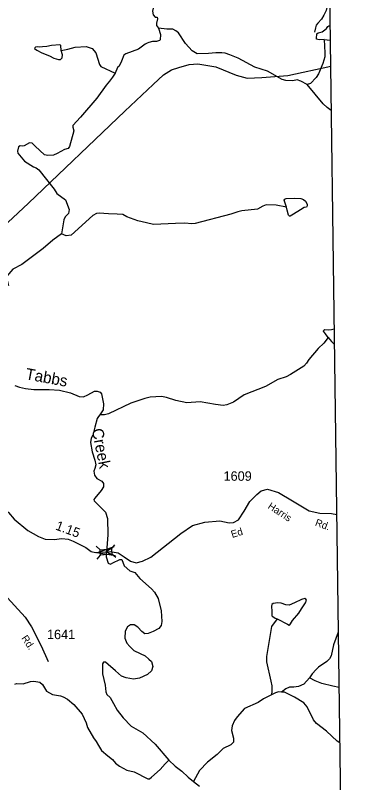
# Model space of a CAD drawing. Extents: x 2056842 to 2160602, y 826753 to 1016856.
# Drawn here: x 2140457 to 2145104, y 912423 to 922545 of the extents above; entities that cross this region are included whole.
import ezdxf

# ---------------------------------------------------------------- set-up
doc = ezdxf.new("R2010")
doc.units = 0
for name, color, linetype in [('Exist Boundary Political CountyLine', 7, 'Continuous'), ('Exist Hydrographic Creek Single Shore', 7, 'Continuous'), ('Exist Hydrographic Creek Single Shore Label', 7, 'Continuous'), ('Exist Hydrographic Misc Water Feature', 7, 'Continuous'), ('Exist Railroad Mainline', 7, 'Continuous'), ('Exist Road Non-System Type 51', 7, 'Continuous'), ('Exist Road Secondary Mileage Hundredths English Label', 7, 'Continuous'), ('Exist Road Secondary Structure Standard Bridge Attributed CELL', 7, 'Continuous'), ('Exist Road Secondary Structure Standard Bridge CELL', 7, 'Continuous'), ('Exist Road Secondary Type 41 Attributed', 7, 'Continuous'), ('Exist Road Secondary Type 51 Label', 7, 'Continuous'), ('Exist Road Secondary Type 51 Number Label', 7, 'Continuous')]:
    doc.layers.add(name, color=color, linetype=linetype)

msp = doc.modelspace()

# ---------------------------------------------------------------- linework, layer by layer
at = {"layer": 'Exist Boundary Political CountyLine'}
msp.add_lwpolyline([(2145104, 885849), (2143763, 984829)], dxfattribs=at)
at = {"layer": 'Exist Hydrographic Creek Single Shore'}
for points in [[(2140449, 917661), (2140511, 917639), (2140592, 917621), (2140702, 917611), (2140902, 917610), (2141038, 917600), (2141185, 917567), (2141298, 917519), (2141356, 917512), (2141415, 917537), (2141501, 917588), (2141537, 917588), (2141575, 917574), (2141593, 917554), (2141621, 917419), (2141617, 917340), (2141572, 917273)], [(2141572, 917273), (2141555, 917254), (2141537, 917227), (2141503, 917112), (2141480, 917007), (2141455, 916967), (2141448, 916910), (2141469, 916787), (2141504, 916679), (2141519, 916617), (2141504, 916569), (2141493, 916530), (2141500, 916480), (2141530, 916437), (2141598, 916399), (2141621, 916368), (2141621, 916325), (2141589, 916276), (2141503, 916174), (2141492, 916160), (2141497, 916139), (2141518, 916118), (2141646, 915993), (2141671, 915907), (2141678, 915693), (2141663, 915521), (2141653, 915467), (2141654, 915402), (2141681, 915319), (2141710, 915303), (2141744, 915322), (2141833, 915368), (2141861, 915366), (2141891, 915283), (2141967, 915218), (2142032, 915196), (2142100, 915116), (2142252, 914981), (2142294, 914935), (2142341, 914850), (2142378, 914690), (2142390, 914548), (2142380, 914494), (2142348, 914458), (2142276, 914416), (2142208, 914389), (2142166, 914385), (2142126, 914415), (2142074, 914475), (2142023, 914504), (2141977, 914505), (2141934, 914477), (2141905, 914421), (2141901, 914329), (2141928, 914264), (2141966, 914219), (2142019, 914167), (2142105, 914127), (2142167, 914095), (2142216, 914053), (2142251, 914020), (2142271, 913953), (2142252, 913898), (2142198, 913849), (2142093, 913803), (2142015, 913790), (2141919, 913804), (2141858, 913826), (2141778, 913899), (2141680, 913983), (2141644, 914012), (2141620, 914011), (2141608, 913989), (2141605, 913860), (2141643, 913707), (2141649, 913623), (2141665, 913586), (2141709, 913545), (2141752, 913469), (2141800, 913380), (2141877, 913276), (2141984, 913166), (2142138, 913078), (2142301, 912930), (2142482, 912718)], [(2142482, 912718), (2142567, 912639), (2142651, 912574), (2142735, 912493), (2142807, 912438)], [(2142807, 912438), (2142885, 912377)]]:
    msp.add_lwpolyline(points, dxfattribs=at)
at = {"layer": 'Exist Hydrographic Misc Water Feature'}
for points in [[(2142996, 923662), (2142968, 923576), (2142926, 923496), (2142794, 923371), (2142731, 923353), (2142684, 923347), (2142601, 923300), (2142484, 923153), (2142358, 923039), (2142321, 922981), (2142313, 922915), (2142302, 922829), (2142263, 922759), (2142263, 922728), (2142278, 922658), (2142266, 922600), (2142275, 922552), (2142302, 922523), (2142328, 922520), (2142332, 922498), (2142320, 922444), (2142320, 922411), (2142347, 922378)], [(2142347, 922378), (2142371, 922293), (2142369, 922224), (2142358, 922213), (2142320, 922199), (2142266, 922200), (2142217, 922186), (2142197, 922180), (2142167, 922166), (2142082, 922098), (2141915, 922038), (2141887, 922021), (2141857, 921939), (2141828, 921875), (2141806, 921859), (2141774, 921784)], [(2144305, 921631), (2144221, 921679), (2144175, 921693), (2144119, 921682), (2144025, 921684), (2143975, 921700), (2143782, 921809), (2143616, 921860), (2143396, 921981), (2143284, 922023), (2143224, 922047), (2143181, 922050), (2143100, 922052), (2143005, 922044), (2142856, 922039), (2142787, 922076), (2142701, 922176), (2142608, 922316), (2142574, 922342), (2142534, 922361), (2142455, 922365), (2142347, 922378)], [(2144530, 922225), (2144463, 922221), (2144431, 922231), (2144430, 922241), (2144434, 922301), (2144449, 922314), (2144506, 922328), (2144538, 922353), (2144563, 922373), (2144580, 922400), (2144590, 922405), (2144609, 922410)], [(2144530, 922225), (2144533, 922140), (2144537, 922052), (2144540, 921996), (2144514, 921912), (2144455, 921772), (2144426, 921724), (2144348, 921645), (2144305, 921631)], [(2144530, 922225), (2144611, 922219)], [(2141062, 922082), (2141056, 922146), (2141051, 922154), (2141042, 922155), (2140935, 922146), (2140871, 922135), (2140817, 922129), (2140773, 922127), (2140745, 922130), (2140721, 922125), (2140712, 922117), (2140711, 922108), (2140738, 922086), (2140806, 922049), (2140909, 922011), (2140966, 921979), (2141024, 921963), (2141051, 921965), (2141073, 921983), (2141078, 922026), (2141062, 922082)], [(2141062, 922082), (2141149, 922097), (2141244, 922126), (2141389, 922134), (2141472, 922109), (2141520, 922051), (2141566, 921899), (2141585, 921871), (2141774, 921784)], [(2141774, 921784), (2141736, 921730), (2141700, 921678), (2141653, 921624), (2141533, 921452), (2141316, 921204), (2141215, 921094), (2141213, 921070), (2141227, 921021), (2141173, 920815), (2141152, 920790), (2141104, 920777), (2141008, 920724), (2140958, 920701), (2140885, 920697), (2140843, 920705), (2140720, 920819), (2140678, 920859), (2140645, 920863), (2140571, 920824), (2140555, 920819), (2140521, 920825), (2140500, 920811), (2140486, 920754), (2140488, 920728), (2140577, 920621), (2140695, 920549), (2140731, 920534), (2140765, 920506), (2140968, 920253), (2141004, 920197), (2141120, 920112), (2141168, 919983), (2141156, 919932), (2141115, 919887), (2141095, 919849), (2141067, 919662)], [(2144624, 921292), (2144570, 921328), (2144516, 921376), (2144305, 921631)], [(2144032, 920013), (2144002, 920107), (2144010, 920122), (2144027, 920131), (2144143, 920133), (2144222, 920131), (2144256, 920118), (2144284, 920094), (2144308, 920055), (2144308, 920031), (2144295, 920015), (2144266, 920009), (2144217, 919981), (2144127, 919924), (2144083, 919896), (2144071, 919896), (2144059, 919908), (2144041, 919974), (2144032, 920013)], [(2144032, 920013), (2143896, 920043), (2143767, 920045), (2143719, 920029), (2143649, 919989), (2143443, 919968), (2143391, 919955), (2143301, 919921), (2142829, 919801), (2142785, 919797), (2142693, 919804), (2142570, 919801), (2142279, 919785), (2142187, 919810), (2142071, 919833), (2141929, 919887), (2141875, 919917), (2141799, 919923), (2141687, 919927), (2141561, 919934), (2141528, 919932), (2141478, 919906), (2141191, 919644), (2141128, 919638), (2141067, 919662)], [(2141067, 919662), (2140950, 919580), (2140822, 919470), (2140543, 919258), (2140422, 919199), (2140346, 919104), (2140343, 919067), (2140367, 918980)], [(2144581, 918297), (2144548, 918345), (2144520, 918380), (2144524, 918392), (2144540, 918399), (2144584, 918398), (2144625, 918399), (2144663, 918410)], [(2144581, 918297), (2144525, 918222), (2144451, 918150), (2144330, 918004), (2144296, 917956), (2144260, 917919), (2144087, 917807), (2144031, 917776), (2143921, 917742), (2143756, 917647), (2143476, 917538), (2143336, 917443), (2143245, 917409), (2143197, 917399), (2143097, 917410), (2142893, 917447), (2142718, 917435), (2142572, 917464), (2142450, 917503), (2142386, 917517), (2142234, 917510), (2142164, 917492), (2141981, 917428), (2141686, 917289), (2141631, 917273), (2141572, 917273)], [(2144581, 918297), (2144625, 918243), (2144666, 918204)], [(2143909, 914582), (2144045, 914515), (2144068, 914502), (2144078, 914505), (2144087, 914520), (2144111, 914562), (2144197, 914660), (2144232, 914714), (2144284, 914795), (2144296, 914828), (2144288, 914843), (2144275, 914850), (2144230, 914837), (2144138, 914794), (2144068, 914766), (2144023, 914770), (2143961, 914790), (2143918, 914794), (2143859, 914785), (2143842, 914772), (2143836, 914752), (2143841, 914681), (2143841, 914625), (2143854, 914614), (2143883, 914594), (2143909, 914582)], [(2143909, 914582), (2143835, 914482), (2143770, 914086), (2143771, 914018), (2143826, 913760), (2143838, 913698), (2143842, 913630), (2143835, 913582)], [(2144717, 914410), (2144655, 914240), (2144622, 914096), (2144602, 914058), (2144566, 914023), (2144455, 913945), (2144423, 913917), (2144371, 913857), (2144335, 913805)], [(2144335, 913805), (2144264, 913724), (2144190, 913692), (2144130, 913682), (2144074, 913681), (2144026, 913661), (2143968, 913615)], [(2144727, 913680), (2144646, 913694), (2144500, 913729), (2144410, 913765), (2144335, 913805)], [(2140452, 913722), (2140472, 913731), (2140562, 913726), (2140656, 913758), (2140700, 913760), (2140780, 913747), (2140816, 913717), (2140867, 913629), (2140945, 913586), (2141051, 913566), (2141087, 913554), (2141145, 913524), (2141226, 913455), (2141338, 913325), (2141389, 913214), (2141407, 913152), (2141489, 913014), (2141522, 912967), (2141555, 912912), (2141592, 912846), (2141675, 912776), (2141738, 912729), (2141779, 912681), (2141829, 912639), (2141926, 912586), (2142022, 912565), (2142205, 912471), (2142228, 912473), (2142254, 912494), (2142366, 912595), (2142432, 912669), (2142483, 912719)], [(2143835, 913582), (2143729, 913528), (2143659, 913482), (2143481, 913401), (2143382, 913292), (2143346, 913244), (2143318, 913172), (2143309, 913112), (2143333, 913008), (2143333, 912956), (2143298, 912920), (2143196, 912872), (2143118, 912793), (2142993, 912693), (2142887, 912582), (2142807, 912438)], [(2143968, 913615), (2143928, 913619), (2143888, 913609), (2143835, 913582)], [(2144737, 912949), (2144701, 912968), (2144560, 913102), (2144430, 913205), (2144388, 913251), (2144307, 913424), (2144261, 913476), (2144141, 913550), (2144008, 913615), (2143968, 913615)]]:
    msp.add_lwpolyline(points, dxfattribs=at)
at = {"layer": 'Exist Railroad Mainline'}
msp.add_lwpolyline([(2140356, 919813), (2140630, 920069), (2141900, 921280), (2142275, 921634), (2142410, 921761), (2142516, 921828), (2142614, 921859), (2142751, 921895), (2142865, 921906), (2143103, 921864), (2143370, 921758), (2143514, 921717), (2143708, 921727), (2144049, 921753), (2144616, 921876)], dxfattribs=at)
at = {"layer": 'Exist Road Non-System Type 51'}
msp.add_lwpolyline([(2144604, 922755), (2144582, 922702), (2144567, 922650), (2144556, 922610), (2144527, 922547), (2144495, 922496), (2144448, 922444), (2144426, 922414), (2144417, 922382), (2144401, 922323)], dxfattribs=at)
at = {"layer": 'Exist Road Secondary Structure Standard Bridge Attributed CELL'}
msp.add_lwpolyline([(2141772, 915413), (2141532, 915456), (2141761, 915539), (2141653, 915467)], close=True, dxfattribs=at)
at = {"layer": 'Exist Road Secondary Structure Standard Bridge CELL'}
for p, q in [((2141521, 915541), (2141574, 915496)), ((2141724, 915509), (2141769, 915562)), ((2141535, 915373), (2141580, 915426)), ((2141730, 915440), (2141783, 915396))]:
    msp.add_line(p, q, dxfattribs=at)
msp.add_lwpolyline([(2141574, 915496), (2141724, 915509), (2141730, 915439), (2141580, 915426)], close=True, dxfattribs=at)
at = {"layer": 'Exist Road Secondary Type 41 Attributed'}
for points in [[(2141653, 915467), (2141708, 915471), (2141811, 915455), (2141890, 915403), (2141976, 915346), (2142050, 915321), (2142132, 915344), (2142243, 915399), (2142638, 915708), (2142794, 915817), (2142954, 915857), (2143155, 915875), (2143275, 915852), (2143335, 915854), (2143402, 915892), (2143474, 916005), (2143551, 916131), (2143641, 916223), (2143700, 916271), (2143784, 916293), (2143930, 916251), (2144111, 916140), (2144331, 916008), (2144475, 915979), (2144629, 915972), (2144696, 915961)], [(2139369, 916004), (2139561, 916082), (2139710, 916122), (2139963, 916160), (2140062, 916160), (2140218, 916111), (2140293, 916061), (2140365, 915987), (2140439, 915897), (2140623, 915749), (2140761, 915668), (2140849, 915636), (2140969, 915632), (2141070, 915643), (2141153, 915634), (2141221, 915609), (2141385, 915524), (2141457, 915471), (2141513, 915457), (2141653, 915467)], [(2139369, 916004), (2139455, 915852), (2139580, 915678), (2139885, 915341), (2140208, 915014), (2140588, 914605), (2140669, 914478), (2140798, 914228), (2140889, 914020)]]:
    msp.add_lwpolyline(points, dxfattribs=at)

# ---------------------------------------------------------------- texts
at = {"layer": 'Exist Hydrographic Creek Single Shore Label'}
for s, rotation, p in [('Tabbs', 349.5787, (2140582, 917746)), ('Creek', 281.2957, (2141464, 917081))]:
    msp.add_text(s, height=150, rotation=rotation, dxfattribs=at).set_placement(p)
at = {"layer": 'Exist Road Secondary Mileage Hundredths English Label'}
msp.add_text('1.15', height=125, rotation=339.7623, dxfattribs=at).set_placement((2140977, 915764))
at = {"layer": 'Exist Road Secondary Type 51 Label'}
for s, rotation, p in [('Harris', 326.8683, (2143778, 916047)), ('Rd.', 339.9193, (2144403, 915817)), ('Ed', 17.5892, (2143318, 915650)), ('Rd.', 303.6795, (2140532, 914329))]:
    msp.add_text(s, height=95, rotation=rotation, dxfattribs=at).set_placement(p)
at = {"layer": 'Exist Road Secondary Type 51 Number Label'}
for s, p in [('1609', (2143203, 916405)), ('1641', (2140874, 914316))]:
    msp.add_text(s, height=125, dxfattribs=at).set_placement(p)

doc.saveas('drawing.dxf')
